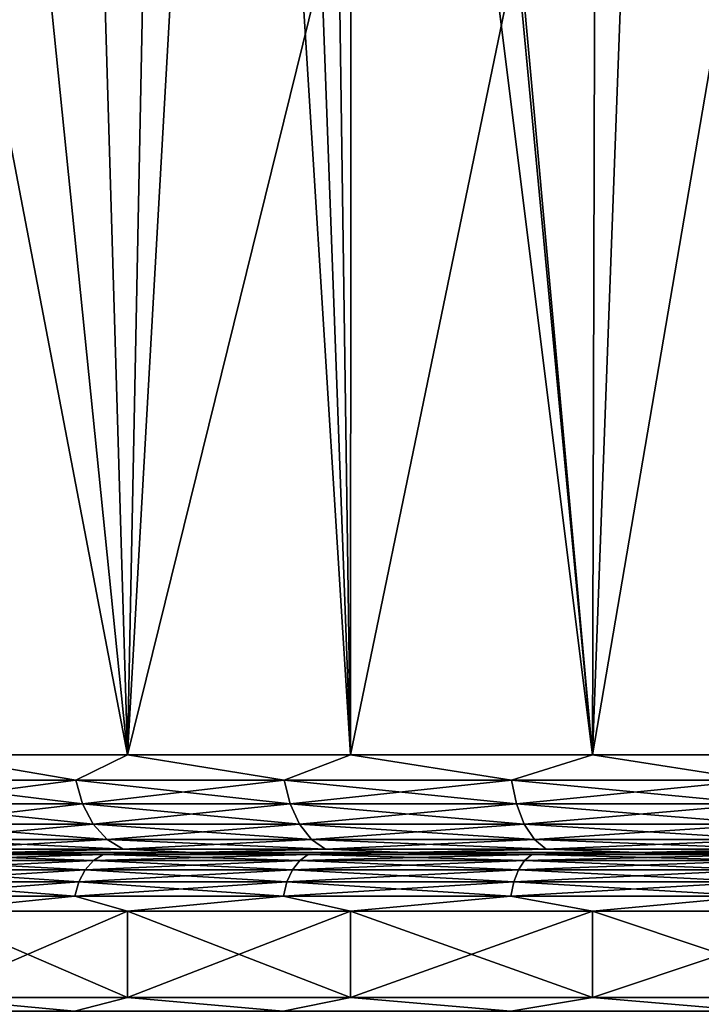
# Model space of a CAD drawing. Header units: millimetres. Extents: x -139 to 106, y -8 to 139.
# Tile 409 of 459: x 67.99 to 71.48, y 46.26 to 51.3. Entities that reach past the tile are written whole.
import ezdxf

# ---------------------------------------------------------------- set-up
doc = ezdxf.new("R2010")
doc.units = ezdxf.units.MM
doc.header["$LTSCALE"] = 53.842063
for name, color, linetype in [('168', 7, 'CONTINUOUS'), ('169', 7, 'CONTINUOUS'), ('170', 7, 'CONTINUOUS'), ('171', 7, 'CONTINUOUS'), ('172', 7, 'CONTINUOUS'), ('173', 7, 'CONTINUOUS'), ('174', 7, 'CONTINUOUS'), ('3', 7, 'CONTINUOUS'), ('4', 7, 'CONTINUOUS'), ('5', 7, 'CONTINUOUS'), ('6', 7, 'CONTINUOUS')]:
    doc.layers.add(name, color=color, linetype=linetype)

msp = doc.modelspace()

# ---------------------------------------------------------------- linework, layer by layer
at = {"layer": '168', "color": 7, "linetype": 'CONTINUOUS', "true_color": 0x009900}
for points in [[(68.8741, 47.0379, 8.6079), (67.8922, 47.0379, 7.626), (67.7423, 47.0379, 7.7584), (68.8741, 47.0379, 8.6079)], [(68.7413, 47.0379, 8.7574), (68.8741, 47.0379, 8.6079), (67.7423, 47.0379, 7.7584), (68.7413, 47.0379, 8.7574)], [(67.892, 47.0379, -7.6258), (68.8739, 47.0379, -8.6077), (67.7425, 47.0379, -7.7586), (67.892, 47.0379, -7.6258)], [(67.7425, 47.0379, -7.7586), (68.8739, 47.0379, -8.6077), (68.7415, 47.0379, -8.7576), (67.7425, 47.0379, -7.7586)], [(69.9674, 47.0379, 9.4644), (68.8741, 47.0379, 8.6079), (68.7413, 47.0379, 8.7574), (69.9674, 47.0379, 9.4644)], [(69.8535, 47.0379, 9.6288), (69.9674, 47.0379, 9.4644), (68.7413, 47.0379, 8.7574), (69.8535, 47.0379, 9.6288)], [(68.8739, 47.0379, -8.6077), (69.9671, 47.0379, -9.4642), (68.7415, 47.0379, -8.7576), (68.8739, 47.0379, -8.6077)], [(68.7415, 47.0379, -8.7576), (69.9671, 47.0379, -9.4642), (69.8537, 47.0379, -9.629), (68.7415, 47.0379, -8.7576)], [(71.1558, 47.0379, 10.1828), (69.9674, 47.0379, 9.4644), (69.8535, 47.0379, 9.6288), (71.1558, 47.0379, 10.1828)], [(71.0626, 47.0379, 10.3597), (71.1558, 47.0379, 10.1828), (69.8535, 47.0379, 9.6288), (71.0626, 47.0379, 10.3597)], [(69.9671, 47.0379, -9.4642), (71.1555, 47.0379, -10.1826), (69.8537, 47.0379, -9.629), (69.9671, 47.0379, -9.4642)], [(69.8537, 47.0379, -9.629), (71.1555, 47.0379, -10.1826), (71.0628, 47.0379, -10.3599), (69.8537, 47.0379, -9.629)], [(72.4222, 47.0379, 10.7527), (71.1558, 47.0379, 10.1828), (71.0626, 47.0379, 10.3597), (72.4222, 47.0379, 10.7527)], [(72.351, 47.0379, 10.9396), (72.4222, 47.0379, 10.7527), (71.0626, 47.0379, 10.3597), (72.351, 47.0379, 10.9396)], [(71.1555, 47.0379, -10.1826), (72.4219, 47.0379, -10.7526), (71.0628, 47.0379, -10.3599), (71.1555, 47.0379, -10.1826)], [(71.0628, 47.0379, -10.3599), (72.4219, 47.0379, -10.7526), (72.3512, 47.0379, -10.9397), (71.0628, 47.0379, -10.3599)]]:
    msp.add_3dface(points, dxfattribs=at)
at = {"layer": '169', "color": 7, "linetype": 'CONTINUOUS', "true_color": 0x009900}
for points in [[(67.478, 47.0278, 7.5703), (67.4225, 46.9979, 7.6169), (68.3682, 46.9979, 8.6192), (67.478, 47.0278, 7.5703)], [(68.4179, 47.0278, 8.5665), (67.7423, 47.0379, 7.7584), (67.478, 47.0278, 7.5703), (68.4179, 47.0278, 8.5665)], [(68.4179, 47.0278, 8.5665), (67.478, 47.0278, 7.5703), (68.3682, 46.9979, 8.6192), (68.4179, 47.0278, 8.5665)], [(68.7413, 47.0379, 8.7574), (67.7423, 47.0379, 7.7584), (68.4179, 47.0278, 8.5665), (68.7413, 47.0379, 8.7574)], [(68.4179, 47.0278, 8.5665), (68.3682, 46.9979, 8.6192), (69.4238, 46.9979, 9.505), (68.4179, 47.0278, 8.5665)], [(69.4671, 47.0278, 9.4469), (68.7413, 47.0379, 8.7574), (68.4179, 47.0278, 8.5665), (69.4671, 47.0278, 9.4469)], [(69.4671, 47.0278, 9.4469), (68.4179, 47.0278, 8.5665), (69.4238, 46.9979, 9.505), (69.4671, 47.0278, 9.4469)], [(69.8535, 47.0379, 9.6288), (68.7413, 47.0379, 8.7574), (69.4671, 47.0278, 9.4469), (69.8535, 47.0379, 9.6288)], [(69.4671, 47.0278, 9.4469), (69.4238, 46.9979, 9.505), (70.5751, 46.9979, 10.2622), (69.4671, 47.0278, 9.4469)], [(70.6113, 47.0278, 10.1995), (69.8535, 47.0379, 9.6288), (69.4671, 47.0278, 9.4469), (70.6113, 47.0278, 10.1995)], [(70.6113, 47.0278, 10.1995), (69.4671, 47.0278, 9.4469), (70.5751, 46.9979, 10.2622), (70.6113, 47.0278, 10.1995)], [(71.0626, 47.0379, 10.3597), (69.8535, 47.0379, 9.6288), (70.6113, 47.0278, 10.1995), (71.0626, 47.0379, 10.3597)], [(70.6113, 47.0278, 10.1995), (70.5751, 46.9979, 10.2622), (71.8065, 46.9979, 10.8807), (70.6113, 47.0278, 10.1995)], [(71.8352, 47.0278, 10.8141), (71.0626, 47.0379, 10.3597), (70.6113, 47.0278, 10.1995), (71.8352, 47.0278, 10.8141)], [(71.8352, 47.0278, 10.8141), (70.6113, 47.0278, 10.1995), (71.8065, 46.9979, 10.8807), (71.8352, 47.0278, 10.8141)], [(72.351, 47.0379, 10.9396), (71.0626, 47.0379, 10.3597), (71.8352, 47.0278, 10.8141), (72.351, 47.0379, 10.9396)], [(67.3749, 46.9502, 7.6569), (68.3255, 46.9502, 8.6645), (67.4225, 46.9979, 7.6169), (67.3749, 46.9502, 7.6569)], [(67.4225, 46.9979, 7.6169), (68.3255, 46.9502, 8.6645), (68.3682, 46.9979, 8.6192), (67.4225, 46.9979, 7.6169)], [(68.3255, 46.9502, 8.6645), (69.3866, 46.9502, 9.5549), (68.3682, 46.9979, 8.6192), (68.3255, 46.9502, 8.6645)], [(68.3682, 46.9979, 8.6192), (69.3866, 46.9502, 9.5549), (69.4238, 46.9979, 9.505), (68.3682, 46.9979, 8.6192)], [(69.3866, 46.9502, 9.5549), (70.544, 46.9502, 10.3161), (69.4238, 46.9979, 9.505), (69.3866, 46.9502, 9.5549)], [(69.4238, 46.9979, 9.505), (70.544, 46.9502, 10.3161), (70.5751, 46.9979, 10.2622), (69.4238, 46.9979, 9.505)], [(70.544, 46.9502, 10.3161), (71.7819, 46.9502, 10.9378), (70.5751, 46.9979, 10.2622), (70.544, 46.9502, 10.3161)], [(70.5751, 46.9979, 10.2622), (71.7819, 46.9502, 10.9378), (71.8065, 46.9979, 10.8807), (70.5751, 46.9979, 10.2622)], [(67.3383, 46.888, 7.6876), (68.2927, 46.888, 8.6992), (67.3749, 46.9502, 7.6569), (67.3383, 46.888, 7.6876)], [(67.3749, 46.9502, 7.6569), (68.2927, 46.888, 8.6992), (68.3255, 46.9502, 8.6645), (67.3749, 46.9502, 7.6569)], [(68.2927, 46.888, 8.6992), (69.3581, 46.888, 9.5932), (68.3255, 46.9502, 8.6645), (68.2927, 46.888, 8.6992)], [(68.3255, 46.9502, 8.6645), (69.3581, 46.888, 9.5932), (69.3866, 46.9502, 9.5549), (68.3255, 46.9502, 8.6645)], [(69.3581, 46.888, 9.5932), (70.5201, 46.888, 10.3575), (69.3866, 46.9502, 9.5549), (69.3581, 46.888, 9.5932)], [(69.3866, 46.9502, 9.5549), (70.5201, 46.888, 10.3575), (70.544, 46.9502, 10.3161), (69.3866, 46.9502, 9.5549)], [(70.5201, 46.888, 10.3575), (71.763, 46.888, 10.9817), (70.544, 46.9502, 10.3161), (70.5201, 46.888, 10.3575)], [(70.544, 46.9502, 10.3161), (71.763, 46.888, 10.9817), (71.7819, 46.9502, 10.9378), (70.544, 46.9502, 10.3161)], [(67.3153, 46.8156, 7.7069), (68.2721, 46.8156, 8.721), (67.3383, 46.888, 7.6876), (67.3153, 46.8156, 7.7069)], [(67.3383, 46.888, 7.6876), (68.2721, 46.8156, 8.721), (68.2927, 46.888, 8.6992), (67.3383, 46.888, 7.6876)], [(68.2721, 46.8156, 8.721), (69.3402, 46.8156, 9.6173), (68.2927, 46.888, 8.6992), (68.2721, 46.8156, 8.721)], [(68.2927, 46.888, 8.6992), (69.3402, 46.8156, 9.6173), (69.3581, 46.888, 9.5932), (68.2927, 46.888, 8.6992)], [(69.3402, 46.8156, 9.6173), (70.5051, 46.8156, 10.3835), (69.3581, 46.888, 9.5932), (69.3402, 46.8156, 9.6173)], [(69.3581, 46.888, 9.5932), (70.5051, 46.8156, 10.3835), (70.5201, 46.888, 10.3575), (69.3581, 46.888, 9.5932)], [(70.5051, 46.8156, 10.3835), (71.7511, 46.8156, 11.0092), (70.5201, 46.888, 10.3575), (70.5051, 46.8156, 10.3835)], [(70.5201, 46.888, 10.3575), (71.7511, 46.8156, 11.0092), (71.763, 46.888, 10.9817), (70.5201, 46.888, 10.3575)], [(67.3153, 46.8156, 7.7069), (67.5179, 46.7379, 7.9575), (68.2721, 46.8156, 8.721), (67.3153, 46.8156, 7.7069)], [(67.5179, 46.7379, 7.9575), (68.5425, 46.7379, 8.9821), (68.2721, 46.8156, 8.721), (67.5179, 46.7379, 7.9575)], [(68.2721, 46.8156, 8.721), (68.5425, 46.7379, 8.9821), (69.3402, 46.8156, 9.6173), (68.2721, 46.8156, 8.721)], [(68.5425, 46.7379, 8.9821), (69.6832, 46.7379, 9.8758), (69.3402, 46.8156, 9.6173), (68.5425, 46.7379, 8.9821)], [(69.3402, 46.8156, 9.6173), (69.6832, 46.7379, 9.8758), (70.5051, 46.8156, 10.3835), (69.3402, 46.8156, 9.6173)], [(69.6832, 46.7379, 9.8758), (70.9233, 46.7379, 10.6255), (70.5051, 46.8156, 10.3835), (69.6832, 46.7379, 9.8758)], [(70.5051, 46.8156, 10.3835), (70.9233, 46.7379, 10.6255), (71.7511, 46.8156, 11.0092), (70.5051, 46.8156, 10.3835)], [(70.9233, 46.7379, 10.6255), (72.2447, 46.7379, 11.2202), (71.7511, 46.8156, 11.0092), (70.9233, 46.7379, 10.6255)]]:
    msp.add_3dface(points, dxfattribs=at)
at = {"layer": '170', "color": 7, "linetype": 'CONTINUOUS', "true_color": 0x009900}
for points in [[(67.478, 47.0278, -7.5703), (68.4179, 47.0278, -8.5665), (67.4225, 46.9979, -7.6169), (67.478, 47.0278, -7.5703)], [(68.4179, 47.0278, -8.5665), (68.3682, 46.9979, -8.6192), (67.4225, 46.9979, -7.6169), (68.4179, 47.0278, -8.5665)], [(67.478, 47.0278, -7.5703), (67.7425, 47.0379, -7.7586), (68.4179, 47.0278, -8.5665), (67.478, 47.0278, -7.5703)], [(67.7425, 47.0379, -7.7586), (68.7415, 47.0379, -8.7576), (68.4179, 47.0278, -8.5665), (67.7425, 47.0379, -7.7586)], [(68.4179, 47.0278, -8.5665), (69.4671, 47.0278, -9.4469), (68.3682, 46.9979, -8.6192), (68.4179, 47.0278, -8.5665)], [(69.4671, 47.0278, -9.4469), (69.4238, 46.9979, -9.505), (68.3682, 46.9979, -8.6192), (69.4671, 47.0278, -9.4469)], [(68.4179, 47.0278, -8.5665), (68.7415, 47.0379, -8.7576), (69.4671, 47.0278, -9.4469), (68.4179, 47.0278, -8.5665)], [(68.7415, 47.0379, -8.7576), (69.8537, 47.0379, -9.629), (69.4671, 47.0278, -9.4469), (68.7415, 47.0379, -8.7576)], [(69.4671, 47.0278, -9.4469), (70.6113, 47.0278, -10.1995), (69.4238, 46.9979, -9.505), (69.4671, 47.0278, -9.4469)], [(70.6113, 47.0278, -10.1995), (70.5751, 46.9979, -10.2622), (69.4238, 46.9979, -9.505), (70.6113, 47.0278, -10.1995)], [(69.4671, 47.0278, -9.4469), (69.8537, 47.0379, -9.629), (70.6113, 47.0278, -10.1995), (69.4671, 47.0278, -9.4469)], [(69.8537, 47.0379, -9.629), (71.0628, 47.0379, -10.3599), (70.6113, 47.0278, -10.1995), (69.8537, 47.0379, -9.629)], [(70.6113, 47.0278, -10.1995), (71.8352, 47.0278, -10.8141), (70.5751, 46.9979, -10.2622), (70.6113, 47.0278, -10.1995)], [(71.8352, 47.0278, -10.8141), (71.8065, 46.9979, -10.8807), (70.5751, 46.9979, -10.2622), (71.8352, 47.0278, -10.8141)], [(70.6113, 47.0278, -10.1995), (71.0628, 47.0379, -10.3599), (71.8352, 47.0278, -10.8141), (70.6113, 47.0278, -10.1995)], [(71.0628, 47.0379, -10.3599), (72.3512, 47.0379, -10.9397), (71.8352, 47.0278, -10.8141), (71.0628, 47.0379, -10.3599)], [(68.3255, 46.9502, -8.6645), (67.3749, 46.9502, -7.6569), (68.3682, 46.9979, -8.6192), (68.3255, 46.9502, -8.6645)], [(68.3682, 46.9979, -8.6192), (67.3749, 46.9502, -7.6569), (67.4225, 46.9979, -7.6169), (68.3682, 46.9979, -8.6192)], [(69.3866, 46.9502, -9.5549), (68.3255, 46.9502, -8.6645), (69.4238, 46.9979, -9.505), (69.3866, 46.9502, -9.5549)], [(69.4238, 46.9979, -9.505), (68.3255, 46.9502, -8.6645), (68.3682, 46.9979, -8.6192), (69.4238, 46.9979, -9.505)], [(70.544, 46.9502, -10.3161), (69.3866, 46.9502, -9.5549), (70.5751, 46.9979, -10.2622), (70.544, 46.9502, -10.3161)], [(70.5751, 46.9979, -10.2622), (69.3866, 46.9502, -9.5549), (69.4238, 46.9979, -9.505), (70.5751, 46.9979, -10.2622)], [(71.7819, 46.9502, -10.9378), (70.544, 46.9502, -10.3161), (71.8065, 46.9979, -10.8807), (71.7819, 46.9502, -10.9378)], [(71.8065, 46.9979, -10.8807), (70.544, 46.9502, -10.3161), (70.5751, 46.9979, -10.2622), (71.8065, 46.9979, -10.8807)], [(68.2927, 46.888, -8.6992), (67.3383, 46.888, -7.6876), (68.3255, 46.9502, -8.6645), (68.2927, 46.888, -8.6992)], [(68.3255, 46.9502, -8.6645), (67.3383, 46.888, -7.6876), (67.3749, 46.9502, -7.6569), (68.3255, 46.9502, -8.6645)], [(69.3581, 46.888, -9.5932), (68.2927, 46.888, -8.6992), (69.3866, 46.9502, -9.5549), (69.3581, 46.888, -9.5932)], [(69.3866, 46.9502, -9.5549), (68.2927, 46.888, -8.6992), (68.3255, 46.9502, -8.6645), (69.3866, 46.9502, -9.5549)], [(70.5201, 46.888, -10.3575), (69.3581, 46.888, -9.5932), (70.544, 46.9502, -10.3161), (70.5201, 46.888, -10.3575)], [(70.544, 46.9502, -10.3161), (69.3581, 46.888, -9.5932), (69.3866, 46.9502, -9.5549), (70.544, 46.9502, -10.3161)], [(71.763, 46.888, -10.9817), (70.5201, 46.888, -10.3575), (71.7819, 46.9502, -10.9378), (71.763, 46.888, -10.9817)], [(71.7819, 46.9502, -10.9378), (70.5201, 46.888, -10.3575), (70.544, 46.9502, -10.3161), (71.7819, 46.9502, -10.9378)], [(68.2721, 46.8156, -8.721), (67.3153, 46.8156, -7.7069), (68.2927, 46.888, -8.6992), (68.2721, 46.8156, -8.721)], [(68.2927, 46.888, -8.6992), (67.3153, 46.8156, -7.7069), (67.3383, 46.888, -7.6876), (68.2927, 46.888, -8.6992)], [(69.3402, 46.8156, -9.6173), (68.2721, 46.8156, -8.721), (69.3581, 46.888, -9.5932), (69.3402, 46.8156, -9.6173)], [(69.3581, 46.888, -9.5932), (68.2721, 46.8156, -8.721), (68.2927, 46.888, -8.6992), (69.3581, 46.888, -9.5932)], [(70.5051, 46.8156, -10.3835), (69.3402, 46.8156, -9.6173), (70.5201, 46.888, -10.3575), (70.5051, 46.8156, -10.3835)], [(70.5201, 46.888, -10.3575), (69.3402, 46.8156, -9.6173), (69.3581, 46.888, -9.5932), (70.5201, 46.888, -10.3575)], [(71.7511, 46.8156, -11.0092), (70.5051, 46.8156, -10.3835), (71.763, 46.888, -10.9817), (71.7511, 46.8156, -11.0092)], [(71.763, 46.888, -10.9817), (70.5051, 46.8156, -10.3835), (70.5201, 46.888, -10.3575), (71.763, 46.888, -10.9817)], [(68.2721, 46.8156, -8.721), (67.5179, 46.7379, -7.9575), (67.3153, 46.8156, -7.7069), (68.2721, 46.8156, -8.721)], [(68.5425, 46.7379, -8.9821), (67.5179, 46.7379, -7.9575), (68.2721, 46.8156, -8.721), (68.5425, 46.7379, -8.9821)], [(69.3402, 46.8156, -9.6173), (68.5425, 46.7379, -8.9821), (68.2721, 46.8156, -8.721), (69.3402, 46.8156, -9.6173)], [(69.6832, 46.7379, -9.8758), (68.5425, 46.7379, -8.9821), (69.3402, 46.8156, -9.6173), (69.6832, 46.7379, -9.8758)], [(70.5051, 46.8156, -10.3835), (69.6832, 46.7379, -9.8758), (69.3402, 46.8156, -9.6173), (70.5051, 46.8156, -10.3835)], [(70.9233, 46.7379, -10.6255), (69.6832, 46.7379, -9.8758), (70.5051, 46.8156, -10.3835), (70.9233, 46.7379, -10.6255)], [(71.7511, 46.8156, -11.0092), (70.9233, 46.7379, -10.6255), (70.5051, 46.8156, -10.3835), (71.7511, 46.8156, -11.0092)], [(72.2448, 46.7379, -11.2202), (70.9233, 46.7379, -10.6255), (71.7511, 46.8156, -11.0092), (72.2448, 46.7379, -11.2202)]]:
    msp.add_3dface(points, dxfattribs=at)
at = {"layer": '171', "color": 7, "linetype": 'CONTINUOUS', "true_color": 0x009900}
for points in [[(67.5179, 46.7379, -7.9575), (68.5425, 46.7379, -8.9821), (67.5179, 46.2969, -7.9575), (67.5179, 46.7379, -7.9575)], [(67.5179, 46.2969, -7.9575), (68.5425, 46.7379, -8.9821), (68.5425, 46.2969, -8.9821), (67.5179, 46.2969, -7.9575)], [(68.5425, 46.7379, -8.9821), (69.6832, 46.7379, -9.8758), (68.5425, 46.2969, -8.9821), (68.5425, 46.7379, -8.9821)], [(68.5425, 46.2969, -8.9821), (69.6832, 46.7379, -9.8758), (69.6832, 46.2969, -9.8758), (68.5425, 46.2969, -8.9821)], [(69.6832, 46.7379, -9.8758), (70.9233, 46.7379, -10.6255), (69.6832, 46.2969, -9.8758), (69.6832, 46.7379, -9.8758)], [(69.6832, 46.2969, -9.8758), (70.9233, 46.7379, -10.6255), (70.9233, 46.2969, -10.6255), (69.6832, 46.2969, -9.8758)], [(70.9233, 46.7379, -10.6255), (72.2448, 46.7379, -11.2202), (70.9233, 46.2969, -10.6255), (70.9233, 46.7379, -10.6255)], [(70.9233, 46.2969, -10.6255), (72.2448, 46.7379, -11.2202), (72.2448, 46.2969, -11.2202), (70.9233, 46.2969, -10.6255)]]:
    msp.add_3dface(points, dxfattribs=at)
at = {"layer": '172', "color": 7, "linetype": 'CONTINUOUS', "true_color": 0x009900}
for points in [[(68.5425, 46.7379, 8.9821), (67.5179, 46.7379, 7.9575), (68.5425, 46.2969, 8.9821), (68.5425, 46.7379, 8.9821)], [(68.5425, 46.2969, 8.9821), (67.5179, 46.7379, 7.9575), (67.5179, 46.2969, 7.9575), (68.5425, 46.2969, 8.9821)], [(69.6832, 46.7379, 9.8758), (68.5425, 46.7379, 8.9821), (69.6832, 46.2969, 9.8758), (69.6832, 46.7379, 9.8758)], [(69.6832, 46.2969, 9.8758), (68.5425, 46.7379, 8.9821), (68.5425, 46.2969, 8.9821), (69.6832, 46.2969, 9.8758)], [(70.9233, 46.7379, 10.6255), (69.6832, 46.7379, 9.8758), (70.9233, 46.2969, 10.6255), (70.9233, 46.7379, 10.6255)], [(70.9233, 46.2969, 10.6255), (69.6832, 46.7379, 9.8758), (69.6832, 46.2969, 9.8758), (70.9233, 46.2969, 10.6255)], [(72.2447, 46.7379, 11.2202), (70.9233, 46.7379, 10.6255), (72.2447, 46.2969, 11.2202), (72.2447, 46.7379, 11.2202)], [(72.2447, 46.2969, 11.2202), (70.9233, 46.7379, 10.6255), (70.9233, 46.2969, 10.6255), (72.2447, 46.2969, 11.2202)]]:
    msp.add_3dface(points, dxfattribs=at)
at = {"layer": '173', "color": 7, "linetype": 'CONTINUOUS', "true_color": 0x009900}
for points in [[(68.271, 46.2258, 8.7223), (67.5179, 46.2969, 7.9575), (67.314, 46.2258, 7.7079), (68.271, 46.2258, 8.7223)], [(68.5425, 46.2969, 8.9821), (67.5179, 46.2969, 7.9575), (68.271, 46.2258, 8.7223), (68.5425, 46.2969, 8.9821)], [(69.3392, 46.2258, 9.6186), (68.5425, 46.2969, 8.9821), (68.271, 46.2258, 8.7223), (69.3392, 46.2258, 9.6186)], [(69.6832, 46.2969, 9.8758), (68.5425, 46.2969, 8.9821), (69.3392, 46.2258, 9.6186), (69.6832, 46.2969, 9.8758)], [(70.5043, 46.2258, 10.3849), (69.6832, 46.2969, 9.8758), (69.3392, 46.2258, 9.6186), (70.5043, 46.2258, 10.3849)], [(70.9233, 46.2969, 10.6255), (69.6832, 46.2969, 9.8758), (70.5043, 46.2258, 10.3849), (70.9233, 46.2969, 10.6255)], [(71.7504, 46.2258, 11.0107), (70.9233, 46.2969, 10.6255), (70.5043, 46.2258, 10.3849), (71.7504, 46.2258, 11.0107)], [(72.2447, 46.2969, 11.2202), (70.9233, 46.2969, 10.6255), (71.7504, 46.2258, 11.0107), (72.2447, 46.2969, 11.2202)]]:
    msp.add_3dface(points, dxfattribs=at)
at = {"layer": '174', "color": 7, "linetype": 'CONTINUOUS', "true_color": 0x009900}
for points in [[(67.314, 46.2258, -7.7079), (67.5179, 46.2969, -7.9575), (68.271, 46.2258, -8.7223), (67.314, 46.2258, -7.7079)], [(67.5179, 46.2969, -7.9575), (68.5425, 46.2969, -8.9821), (68.271, 46.2258, -8.7223), (67.5179, 46.2969, -7.9575)], [(68.271, 46.2258, -8.7223), (68.5425, 46.2969, -8.9821), (69.3392, 46.2258, -9.6186), (68.271, 46.2258, -8.7223)], [(68.5425, 46.2969, -8.9821), (69.6832, 46.2969, -9.8758), (69.3392, 46.2258, -9.6186), (68.5425, 46.2969, -8.9821)], [(69.3392, 46.2258, -9.6186), (69.6832, 46.2969, -9.8758), (70.5043, 46.2258, -10.3849), (69.3392, 46.2258, -9.6186)], [(69.6832, 46.2969, -9.8758), (70.9233, 46.2969, -10.6255), (70.5043, 46.2258, -10.3849), (69.6832, 46.2969, -9.8758)], [(70.5043, 46.2258, -10.3849), (70.9233, 46.2969, -10.6255), (71.7504, 46.2258, -11.0107), (70.5043, 46.2258, -10.3849)], [(70.9233, 46.2969, -10.6255), (72.2448, 46.2969, -11.2202), (71.7504, 46.2258, -11.0107), (70.9233, 46.2969, -10.6255)]]:
    msp.add_3dface(points, dxfattribs=at)
at = {"layer": '3', "color": 8, "linetype": 'CONTINUOUS'}
for points in [[(68.2768, 47.4085, 8.7161), (67.5179, 47.5379, 7.9575), (67.3205, 47.4085, 7.7025), (68.2768, 47.4085, 8.7161)], [(68.5425, 47.5379, 8.9821), (67.5179, 47.5379, 7.9575), (68.2768, 47.4085, 8.7161), (68.5425, 47.5379, 8.9821)], [(69.3443, 47.4085, 9.6118), (68.5425, 47.5379, 8.9821), (68.2768, 47.4085, 8.7161), (69.3443, 47.4085, 9.6118)], [(69.6832, 47.5379, 9.8758), (68.5425, 47.5379, 8.9821), (69.3443, 47.4085, 9.6118), (69.6832, 47.5379, 9.8758)], [(70.5085, 47.4085, 10.3776), (69.6832, 47.5379, 9.8758), (69.3443, 47.4085, 9.6118), (70.5085, 47.4085, 10.3776)], [(70.9233, 47.5379, 10.6255), (69.6832, 47.5379, 9.8758), (70.5085, 47.4085, 10.3776), (70.9233, 47.5379, 10.6255)], [(71.7538, 47.4085, 11.0029), (70.9233, 47.5379, 10.6255), (70.5085, 47.4085, 10.3776), (71.7538, 47.4085, 11.0029)], [(72.2447, 47.5379, 11.2202), (70.9233, 47.5379, 10.6255), (71.7538, 47.4085, 11.0029), (72.2447, 47.5379, 11.2202)], [(68.2768, 47.4085, 8.7161), (67.3205, 47.4085, 7.7025), (68.3111, 47.2878, 8.6797), (68.2768, 47.4085, 8.7161)], [(68.3111, 47.2878, 8.6797), (67.3205, 47.4085, 7.7025), (67.3588, 47.2878, 7.6704), (68.3111, 47.2878, 8.6797)], [(69.3443, 47.4085, 9.6118), (68.2768, 47.4085, 8.7161), (69.3741, 47.2878, 9.5717), (69.3443, 47.4085, 9.6118)], [(69.3741, 47.2878, 9.5717), (68.2768, 47.4085, 8.7161), (68.3111, 47.2878, 8.6797), (69.3741, 47.2878, 9.5717)], [(70.5085, 47.4085, 10.3776), (69.3443, 47.4085, 9.6118), (70.5335, 47.2878, 10.3342), (70.5085, 47.4085, 10.3776)], [(70.5335, 47.2878, 10.3342), (69.3443, 47.4085, 9.6118), (69.3741, 47.2878, 9.5717), (70.5335, 47.2878, 10.3342)], [(71.7538, 47.4085, 11.0029), (70.5085, 47.4085, 10.3776), (71.7736, 47.2878, 10.957), (71.7538, 47.4085, 11.0029)], [(71.7736, 47.2878, 10.957), (70.5085, 47.4085, 10.3776), (70.5335, 47.2878, 10.3342), (71.7736, 47.2878, 10.957)], [(68.3111, 47.2878, 8.6797), (67.3588, 47.2878, 7.6704), (68.3657, 47.1842, 8.6218), (68.3111, 47.2878, 8.6797)], [(68.3657, 47.1842, 8.6218), (67.3588, 47.2878, 7.6704), (67.4198, 47.1842, 7.6192), (68.3657, 47.1842, 8.6218)], [(69.3741, 47.2878, 9.5717), (68.3111, 47.2878, 8.6797), (69.4217, 47.1842, 9.5079), (69.3741, 47.2878, 9.5717)], [(69.4217, 47.1842, 9.5079), (68.3111, 47.2878, 8.6797), (68.3657, 47.1842, 8.6218), (69.4217, 47.1842, 9.5079)], [(70.5335, 47.2878, 10.3342), (69.3741, 47.2878, 9.5717), (70.5733, 47.1842, 10.2653), (70.5335, 47.2878, 10.3342)], [(70.5733, 47.1842, 10.2653), (69.3741, 47.2878, 9.5717), (69.4217, 47.1842, 9.5079), (70.5733, 47.1842, 10.2653)], [(71.7736, 47.2878, 10.957), (70.5335, 47.2878, 10.3342), (71.8051, 47.1842, 10.884), (71.7736, 47.2878, 10.957)], [(71.8051, 47.1842, 10.884), (70.5335, 47.2878, 10.3342), (70.5733, 47.1842, 10.2653), (71.8051, 47.1842, 10.884)], [(68.3657, 47.1842, 8.6218), (67.4198, 47.1842, 7.6192), (68.4369, 47.1047, 8.5464), (68.3657, 47.1842, 8.6218)], [(68.4369, 47.1047, 8.5464), (67.4198, 47.1842, 7.6192), (67.4992, 47.1047, 7.5525), (68.4369, 47.1047, 8.5464)], [(69.4217, 47.1842, 9.5079), (68.3657, 47.1842, 8.6218), (69.4836, 47.1047, 9.4247), (69.4217, 47.1842, 9.5079)], [(69.4836, 47.1047, 9.4247), (68.3657, 47.1842, 8.6218), (68.4369, 47.1047, 8.5464), (69.4836, 47.1047, 9.4247)], [(70.5733, 47.1842, 10.2653), (69.4217, 47.1842, 9.5079), (70.6252, 47.1047, 10.1755), (70.5733, 47.1842, 10.2653)], [(70.6252, 47.1047, 10.1755), (69.4217, 47.1842, 9.5079), (69.4836, 47.1047, 9.4247), (70.6252, 47.1047, 10.1755)], [(71.8051, 47.1842, 10.884), (70.5733, 47.1842, 10.2653), (71.8462, 47.1047, 10.7887), (71.8051, 47.1842, 10.884)], [(71.8462, 47.1047, 10.7887), (70.5733, 47.1842, 10.2653), (70.6252, 47.1047, 10.1755), (71.8462, 47.1047, 10.7887)], [(67.5917, 47.0549, 7.4749), (68.5198, 47.0549, 8.4586), (67.4992, 47.1047, 7.5525), (67.5917, 47.0549, 7.4749)], [(68.5198, 47.0549, 8.4586), (68.4369, 47.1047, 8.5464), (67.4992, 47.1047, 7.5525), (68.5198, 47.0549, 8.4586)], [(68.5198, 47.0549, 8.4586), (69.5557, 47.0549, 9.3278), (68.4369, 47.1047, 8.5464), (68.5198, 47.0549, 8.4586)], [(69.5557, 47.0549, 9.3278), (69.4836, 47.1047, 9.4247), (68.4369, 47.1047, 8.5464), (69.5557, 47.0549, 9.3278)], [(69.5557, 47.0549, 9.3278), (70.6855, 47.0549, 10.0709), (69.4836, 47.1047, 9.4247), (69.5557, 47.0549, 9.3278)], [(70.6855, 47.0549, 10.0709), (70.6252, 47.1047, 10.1755), (69.4836, 47.1047, 9.4247), (70.6855, 47.0549, 10.0709)], [(70.6855, 47.0549, 10.0709), (71.894, 47.0549, 10.6778), (70.6252, 47.1047, 10.1755), (70.6855, 47.0549, 10.0709)], [(71.894, 47.0549, 10.6778), (71.8462, 47.1047, 10.7887), (70.6252, 47.1047, 10.1755), (71.894, 47.0549, 10.6778)], [(67.5917, 47.0549, 7.4749), (67.8922, 47.0379, 7.626), (68.5198, 47.0549, 8.4586), (67.5917, 47.0549, 7.4749)], [(67.8922, 47.0379, 7.626), (68.8741, 47.0379, 8.6079), (68.5198, 47.0549, 8.4586), (67.8922, 47.0379, 7.626)], [(68.5198, 47.0549, 8.4586), (68.8741, 47.0379, 8.6079), (69.5557, 47.0549, 9.3278), (68.5198, 47.0549, 8.4586)], [(68.8741, 47.0379, 8.6079), (69.9674, 47.0379, 9.4644), (69.5557, 47.0549, 9.3278), (68.8741, 47.0379, 8.6079)], [(69.5557, 47.0549, 9.3278), (69.9674, 47.0379, 9.4644), (70.6855, 47.0549, 10.0709), (69.5557, 47.0549, 9.3278)], [(69.9674, 47.0379, 9.4644), (71.1558, 47.0379, 10.1828), (70.6855, 47.0549, 10.0709), (69.9674, 47.0379, 9.4644)], [(70.6855, 47.0549, 10.0709), (71.1558, 47.0379, 10.1828), (71.894, 47.0549, 10.6778), (70.6855, 47.0549, 10.0709)], [(71.1558, 47.0379, 10.1828), (72.4222, 47.0379, 10.7527), (71.894, 47.0549, 10.6778), (71.1558, 47.0379, 10.1828)]]:
    msp.add_3dface(points, dxfattribs=at)
at = {"layer": '4', "color": 8, "linetype": 'CONTINUOUS'}
for points in [[(70.951, 57.984, 10.6399), (72.2447, 47.5379, 11.2202), (71.8866, 58.34, 11.0777), (70.951, 57.984, 10.6399)], [(70.0134, 57.5642, 10.0958), (70.9233, 47.5379, 10.6255), (70.951, 57.984, 10.6399), (70.0134, 57.5642, 10.0958)], [(70.9233, 47.5379, 10.6255), (72.2447, 47.5379, 11.2202), (70.951, 57.984, 10.6399), (70.9233, 47.5379, 10.6255)], [(69.6884, 57.405, 9.8794), (70.9233, 47.5379, 10.6255), (70.0134, 57.5642, 10.0958), (69.6884, 57.405, 9.8794)], [(69.5443, 57.3321, 9.7784), (69.6832, 47.5379, 9.8758), (69.6884, 57.405, 9.8794), (69.5443, 57.3321, 9.7784)], [(69.6832, 47.5379, 9.8758), (70.9233, 47.5379, 10.6255), (69.6884, 57.405, 9.8794), (69.6832, 47.5379, 9.8758)], [(69.0853, 57.0917, 9.4352), (69.6832, 47.5379, 9.8758), (69.5443, 57.3321, 9.7784), (69.0853, 57.0917, 9.4352)], [(68.2706, 56.6356, 8.7337), (68.5425, 47.5379, 8.9821), (69.0853, 57.0917, 9.4352), (68.2706, 56.6356, 8.7337)], [(68.5425, 47.5379, 8.9821), (69.6832, 47.5379, 9.8758), (69.0853, 57.0917, 9.4352), (68.5425, 47.5379, 8.9821)], [(67.6526, 56.2679, 8.107), (68.5425, 47.5379, 8.9821), (68.2706, 56.6356, 8.7337), (67.6526, 56.2679, 8.107)], [(67.5179, 47.5379, 7.9575), (68.5425, 47.5379, 8.9821), (67.6526, 56.2679, 8.107), (67.5179, 47.5379, 7.9575)]]:
    msp.add_3dface(points, dxfattribs=at)
at = {"layer": '5', "color": 8, "linetype": 'CONTINUOUS'}
for points in [[(72.2447, 47.5379, -11.2202), (70.9233, 47.5379, -10.6255), (71.6499, 51.795, -10.9762), (72.2447, 47.5379, -11.2202)], [(71.6499, 51.795, -10.9762), (70.9233, 47.5379, -10.6255), (71.078, 51.7156, -10.7052), (71.6499, 51.795, -10.9762)], [(71.078, 51.7156, -10.7052), (70.9233, 47.5379, -10.6255), (70.5337, 51.6484, -10.4117), (71.078, 51.7156, -10.7052)], [(68.5425, 47.5379, -8.9821), (67.5179, 47.5379, -7.9575), (67.7603, 51.6139, -8.2229), (68.5425, 47.5379, -8.9821)], [(68.6222, 51.5548, -9.0521), (68.5425, 47.5379, -8.9821), (67.7603, 51.6139, -8.2229), (68.6222, 51.5548, -9.0521)], [(70.5337, 51.6484, -10.4117), (69.6832, 47.5379, -9.8758), (69.5355, 51.5646, -9.7722), (70.5337, 51.6484, -10.4117)], [(70.9233, 47.5379, -10.6255), (69.6832, 47.5379, -9.8758), (70.5337, 51.6484, -10.4117), (70.9233, 47.5379, -10.6255)], [(69.6832, 47.5379, -9.8758), (68.5425, 47.5379, -8.9821), (69.5355, 51.5646, -9.7722), (69.6832, 47.5379, -9.8758)], [(69.5355, 51.5646, -9.7722), (68.5425, 47.5379, -8.9821), (68.6222, 51.5548, -9.0521), (69.5355, 51.5646, -9.7722)]]:
    msp.add_3dface(points, dxfattribs=at)
at = {"layer": '6', "color": 8, "linetype": 'CONTINUOUS'}
for points in [[(67.3205, 47.4085, -7.7025), (67.5179, 47.5379, -7.9575), (68.2768, 47.4085, -8.7161), (67.3205, 47.4085, -7.7025)], [(67.5179, 47.5379, -7.9575), (68.5425, 47.5379, -8.9821), (68.2768, 47.4085, -8.7161), (67.5179, 47.5379, -7.9575)], [(68.2768, 47.4085, -8.7161), (68.5425, 47.5379, -8.9821), (69.3443, 47.4085, -9.6118), (68.2768, 47.4085, -8.7161)], [(68.5425, 47.5379, -8.9821), (69.6832, 47.5379, -9.8758), (69.3443, 47.4085, -9.6118), (68.5425, 47.5379, -8.9821)], [(69.3443, 47.4085, -9.6118), (69.6832, 47.5379, -9.8758), (70.5085, 47.4085, -10.3776), (69.3443, 47.4085, -9.6118)], [(69.6832, 47.5379, -9.8758), (70.9233, 47.5379, -10.6255), (70.5085, 47.4085, -10.3776), (69.6832, 47.5379, -9.8758)], [(70.5085, 47.4085, -10.3776), (70.9233, 47.5379, -10.6255), (71.7538, 47.4085, -11.0029), (70.5085, 47.4085, -10.3776)], [(70.9233, 47.5379, -10.6255), (72.2447, 47.5379, -11.2202), (71.7538, 47.4085, -11.0029), (70.9233, 47.5379, -10.6255)], [(67.3205, 47.4085, -7.7025), (68.2768, 47.4085, -8.7161), (67.3588, 47.2878, -7.6704), (67.3205, 47.4085, -7.7025)], [(67.3588, 47.2878, -7.6704), (68.2768, 47.4085, -8.7161), (68.3111, 47.2878, -8.6797), (67.3588, 47.2878, -7.6704)], [(68.2768, 47.4085, -8.7161), (69.3443, 47.4085, -9.6118), (68.3111, 47.2878, -8.6797), (68.2768, 47.4085, -8.7161)], [(68.3111, 47.2878, -8.6797), (69.3443, 47.4085, -9.6118), (69.3741, 47.2878, -9.5717), (68.3111, 47.2878, -8.6797)], [(69.3443, 47.4085, -9.6118), (70.5085, 47.4085, -10.3776), (69.3741, 47.2878, -9.5717), (69.3443, 47.4085, -9.6118)], [(69.3741, 47.2878, -9.5717), (70.5085, 47.4085, -10.3776), (70.5335, 47.2878, -10.3342), (69.3741, 47.2878, -9.5717)], [(70.5085, 47.4085, -10.3776), (71.7538, 47.4085, -11.0029), (70.5335, 47.2878, -10.3342), (70.5085, 47.4085, -10.3776)], [(70.5335, 47.2878, -10.3342), (71.7538, 47.4085, -11.0029), (71.7736, 47.2878, -10.957), (70.5335, 47.2878, -10.3342)], [(67.3588, 47.2878, -7.6704), (68.3111, 47.2878, -8.6797), (67.4198, 47.1842, -7.6192), (67.3588, 47.2878, -7.6704)], [(67.4198, 47.1842, -7.6192), (68.3111, 47.2878, -8.6797), (68.3657, 47.1842, -8.6218), (67.4198, 47.1842, -7.6192)], [(68.3111, 47.2878, -8.6797), (69.3741, 47.2878, -9.5717), (68.3657, 47.1842, -8.6218), (68.3111, 47.2878, -8.6797)], [(68.3657, 47.1842, -8.6218), (69.3741, 47.2878, -9.5717), (69.4217, 47.1842, -9.5079), (68.3657, 47.1842, -8.6218)], [(69.3741, 47.2878, -9.5717), (70.5335, 47.2878, -10.3342), (69.4217, 47.1842, -9.5079), (69.3741, 47.2878, -9.5717)], [(69.4217, 47.1842, -9.5079), (70.5335, 47.2878, -10.3342), (70.5733, 47.1842, -10.2653), (69.4217, 47.1842, -9.5079)], [(70.5335, 47.2878, -10.3342), (71.7736, 47.2878, -10.957), (70.5733, 47.1842, -10.2653), (70.5335, 47.2878, -10.3342)], [(70.5733, 47.1842, -10.2653), (71.7736, 47.2878, -10.957), (71.8051, 47.1842, -10.884), (70.5733, 47.1842, -10.2653)], [(67.4198, 47.1842, -7.6192), (68.3657, 47.1842, -8.6218), (67.4992, 47.1047, -7.5525), (67.4198, 47.1842, -7.6192)], [(67.4992, 47.1047, -7.5525), (68.3657, 47.1842, -8.6218), (68.4369, 47.1047, -8.5464), (67.4992, 47.1047, -7.5525)], [(68.3657, 47.1842, -8.6218), (69.4217, 47.1842, -9.5079), (68.4369, 47.1047, -8.5464), (68.3657, 47.1842, -8.6218)], [(68.4369, 47.1047, -8.5464), (69.4217, 47.1842, -9.5079), (69.4836, 47.1047, -9.4247), (68.4369, 47.1047, -8.5464)], [(69.4217, 47.1842, -9.5079), (70.5733, 47.1842, -10.2653), (69.4836, 47.1047, -9.4247), (69.4217, 47.1842, -9.5079)], [(69.4836, 47.1047, -9.4247), (70.5733, 47.1842, -10.2653), (70.6252, 47.1047, -10.1755), (69.4836, 47.1047, -9.4247)], [(70.5733, 47.1842, -10.2653), (71.8051, 47.1842, -10.884), (70.6252, 47.1047, -10.1755), (70.5733, 47.1842, -10.2653)], [(70.6252, 47.1047, -10.1755), (71.8051, 47.1842, -10.884), (71.8462, 47.1047, -10.7887), (70.6252, 47.1047, -10.1755)], [(67.5917, 47.0549, -7.4749), (67.4992, 47.1047, -7.5525), (68.4369, 47.1047, -8.5464), (67.5917, 47.0549, -7.4749)], [(68.5198, 47.0549, -8.4586), (67.5917, 47.0549, -7.4749), (68.4369, 47.1047, -8.5464), (68.5198, 47.0549, -8.4586)], [(68.5198, 47.0549, -8.4586), (68.4369, 47.1047, -8.5464), (69.4836, 47.1047, -9.4247), (68.5198, 47.0549, -8.4586)], [(69.5557, 47.0549, -9.3278), (68.5198, 47.0549, -8.4586), (69.4836, 47.1047, -9.4247), (69.5557, 47.0549, -9.3278)], [(69.5557, 47.0549, -9.3278), (69.4836, 47.1047, -9.4247), (70.6252, 47.1047, -10.1755), (69.5557, 47.0549, -9.3278)], [(70.6855, 47.0549, -10.0709), (69.5557, 47.0549, -9.3278), (70.6252, 47.1047, -10.1755), (70.6855, 47.0549, -10.0709)], [(70.6855, 47.0549, -10.0709), (70.6252, 47.1047, -10.1755), (71.8462, 47.1047, -10.7887), (70.6855, 47.0549, -10.0709)], [(71.894, 47.0549, -10.6778), (70.6855, 47.0549, -10.0709), (71.8462, 47.1047, -10.7887), (71.894, 47.0549, -10.6778)], [(68.5198, 47.0549, -8.4586), (67.892, 47.0379, -7.6258), (67.5917, 47.0549, -7.4749), (68.5198, 47.0549, -8.4586)], [(68.8739, 47.0379, -8.6077), (67.892, 47.0379, -7.6258), (68.5198, 47.0549, -8.4586), (68.8739, 47.0379, -8.6077)], [(69.5557, 47.0549, -9.3278), (68.8739, 47.0379, -8.6077), (68.5198, 47.0549, -8.4586), (69.5557, 47.0549, -9.3278)], [(69.9671, 47.0379, -9.4642), (68.8739, 47.0379, -8.6077), (69.5557, 47.0549, -9.3278), (69.9671, 47.0379, -9.4642)], [(70.6855, 47.0549, -10.0709), (69.9671, 47.0379, -9.4642), (69.5557, 47.0549, -9.3278), (70.6855, 47.0549, -10.0709)], [(71.1555, 47.0379, -10.1826), (69.9671, 47.0379, -9.4642), (70.6855, 47.0549, -10.0709), (71.1555, 47.0379, -10.1826)], [(71.894, 47.0549, -10.6778), (71.1555, 47.0379, -10.1826), (70.6855, 47.0549, -10.0709), (71.894, 47.0549, -10.6778)], [(72.4219, 47.0379, -10.7526), (71.1555, 47.0379, -10.1826), (71.894, 47.0549, -10.6778), (72.4219, 47.0379, -10.7526)]]:
    msp.add_3dface(points, dxfattribs=at)

doc.saveas('drawing.dxf')
